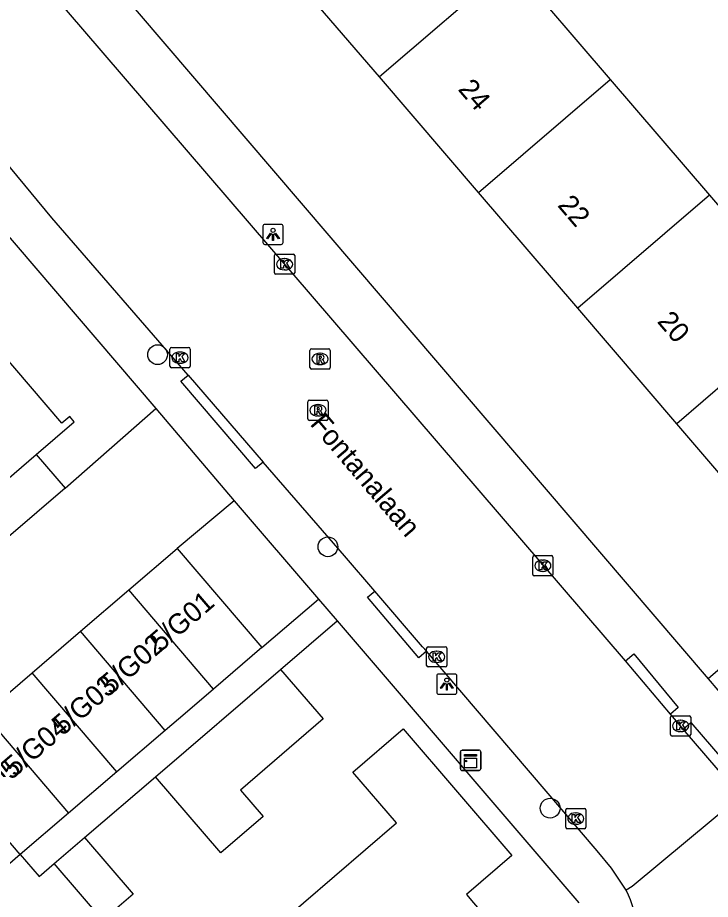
# Model space of a CAD drawing. Extents: x 159353 to 160616, y 385893 to 387321.
# Drawn here: x 160100.42 to 160134.73, y 386500.17 to 386543.81 of the extents above; entities that cross this region are included whole.
import ezdxf

# ---------------------------------------------------------------- set-up
doc = ezdxf.new("R2010")
doc.units = 0
for name, color, linetype in [('IMGEO_Boom', 7, 'Continuous'), ('IMGEO_Kast', 7, 'Continuous'), ('IMGEO_Kolk', 7, 'Continuous'), ('IMGEO_Lichtpunt', 7, 'Continuous'), ('IMGEO_Openbare_ruimte_label', 7, 'Continuous'), ('IMGEO_Pand', 7, 'Continuous'), ('IMGEO_Pand_nummerreeks', 7, 'Continuous'), ('IMGEO_Rijbaan_lokaal_open', 7, 'Continuous'), ('IMGEO_Rioolput', 7, 'Continuous'), ('IMGEO_Voetpad_open', 7, 'Continuous')]:
    doc.layers.add(name, color=color, linetype=linetype)

msp = doc.modelspace()

# ---------------------------------------------------------------- linework, layer by layer
at = {"layer": 'IMGEO_Boom'}
for centre in [(160107.349, 386527.128), (160115.786, 386517.617), (160126.796, 386504.68)]:
    msp.add_circle(centre, 0.489, dxfattribs=at)
at = {"layer": 'IMGEO_Kast'}
for p, q in [((160122.355, 386506.622), (160122.355, 386507.463)), ((160122.355, 386507.463), (160122.355, 386506.622)), ((160122.43, 386507.547), (160123.271, 386507.547)), ((160123.271, 386507.547), (160122.43, 386507.547)), ((160123.355, 386507.472), (160123.355, 386506.631)), ((160123.355, 386506.631), (160123.355, 386507.472)), ((160123.28, 386506.547), (160122.439, 386506.547)), ((160122.439, 386506.547), (160123.28, 386506.547))]:
    msp.add_line(p, q, dxfattribs=at)
for points in [[(160122.55, 386507.337), (160123.15, 386507.337), (160123.15, 386507.252), (160122.55, 386507.252), (160122.55, 386507.337)], [(160122.55, 386507.162), (160123.15, 386507.162), (160123.15, 386506.673), (160122.55, 386506.673), (160122.55, 386507.162)]]:
    msp.add_lwpolyline(points, dxfattribs=at)
msp.add_circle((160122.634, 386507.011), 0.0377, dxfattribs=at)
for centre, start, end in [((160122.433, 386507.469), 92.4484, 184.2845), ((160122.433, 386507.469), 92.4484, 184.2845), ((160123.277, 386507.469), 2.4484, 94.2845), ((160123.277, 386507.469), 2.4484, 94.2845), ((160122.433, 386506.625), 182.4484, 274.2845), ((160122.433, 386506.625), 182.4484, 274.2845), ((160123.277, 386506.625), 272.4484, 4.2845), ((160123.277, 386506.625), 272.4484, 4.2845)]:
    msp.add_arc(centre, 0.0779, start, end, dxfattribs=at)
at = {"layer": 'IMGEO_Kolk'}
for p, q in [((160113.141, 386531.179), (160113.141, 386532.031)), ((160113.216, 386532.105), (160114.068, 386532.105)), ((160113.629, 386531.885), (160113.654, 386531.885)), ((160114.142, 386532.031), (160114.142, 386531.179)), ((160114.068, 386531.105), (160113.216, 386531.105)), ((160113.652, 386531.325), (160113.627, 386531.325)), ((160107.961, 386526.554), (160107.961, 386527.406)), ((160108.036, 386527.48), (160108.888, 386527.48)), ((160108.449, 386527.26), (160108.474, 386527.26)), ((160108.962, 386527.406), (160108.962, 386526.554)), ((160108.472, 386526.7), (160108.447, 386526.7)), ((160108.888, 386526.48), (160108.036, 386526.48)), ((160125.934, 386516.254), (160125.934, 386517.106)), ((160126.009, 386517.18), (160126.861, 386517.18)), ((160126.935, 386517.106), (160126.935, 386516.254)), ((160126.422, 386516.96), (160126.447, 386516.96)), ((160126.861, 386516.18), (160126.009, 386516.18)), ((160126.445, 386516.4), (160126.42, 386516.4)), ((160120.751, 386512.672), (160121.603, 386512.672)), ((160120.676, 386511.746), (160120.676, 386512.598)), ((160121.164, 386512.452), (160121.189, 386512.452)), ((160121.677, 386512.598), (160121.677, 386511.746)), ((160121.187, 386511.892), (160121.162, 386511.892)), ((160121.603, 386511.672), (160120.751, 386511.672)), ((160132.758, 386508.325), (160132.758, 386509.177)), ((160132.833, 386509.251), (160133.685, 386509.251)), ((160133.759, 386509.177), (160133.759, 386508.325)), ((160133.246, 386509.031), (160133.271, 386509.031)), ((160133.269, 386508.471), (160133.244, 386508.471)), ((160133.685, 386508.251), (160132.833, 386508.251)), ((160127.567, 386503.739), (160127.567, 386504.591)), ((160127.642, 386504.665), (160128.494, 386504.665)), ((160128.055, 386504.445), (160128.08, 386504.445)), ((160128.568, 386504.591), (160128.568, 386503.739)), ((160128.494, 386503.665), (160127.642, 386503.665)), ((160128.078, 386503.885), (160128.053, 386503.885))]:
    msp.add_line(p, q, dxfattribs=at)
for points in [[(160113.141, 386531.179), (160113.141, 386532.031)], [(160113.216, 386532.105), (160114.068, 386532.105)], [(160114.142, 386532.031), (160114.142, 386531.179)], [(160113.462, 386531.805), (160113.585, 386531.805), (160113.585, 386531.654), (160113.715, 386531.805), (160113.879, 386531.805), (160113.733, 386531.654), (160113.886, 386531.405), (160113.734, 386531.405), (160113.649, 386531.569), (160113.585, 386531.502), (160113.585, 386531.405), (160113.462, 386531.405), (160113.462, 386531.805)], [(160114.068, 386531.105), (160113.216, 386531.105)], [(160107.961, 386526.554), (160107.961, 386527.406)], [(160108.036, 386527.48), (160108.888, 386527.48)], [(160108.282, 386527.18), (160108.405, 386527.18), (160108.405, 386527.029), (160108.535, 386527.18), (160108.699, 386527.18), (160108.553, 386527.029), (160108.706, 386526.78), (160108.554, 386526.78), (160108.469, 386526.944), (160108.405, 386526.877), (160108.405, 386526.78), (160108.282, 386526.78), (160108.282, 386527.18)], [(160108.962, 386527.406), (160108.962, 386526.554)], [(160108.888, 386526.48), (160108.036, 386526.48)], [(160125.934, 386516.254), (160125.934, 386517.106)], [(160126.009, 386517.18), (160126.861, 386517.18)], [(160126.935, 386517.106), (160126.935, 386516.254)], [(160126.255, 386516.88), (160126.378, 386516.88), (160126.378, 386516.729), (160126.508, 386516.88), (160126.672, 386516.88), (160126.526, 386516.729), (160126.679, 386516.48), (160126.527, 386516.48), (160126.442, 386516.644), (160126.378, 386516.577), (160126.378, 386516.48), (160126.255, 386516.48), (160126.255, 386516.88)], [(160126.861, 386516.18), (160126.009, 386516.18)], [(160120.751, 386512.672), (160121.603, 386512.672)], [(160120.676, 386511.746), (160120.676, 386512.598)], [(160120.997, 386512.372), (160121.12, 386512.372), (160121.12, 386512.221), (160121.25, 386512.372), (160121.414, 386512.372), (160121.268, 386512.221), (160121.421, 386511.972), (160121.269, 386511.972), (160121.184, 386512.136), (160121.12, 386512.069), (160121.12, 386511.972), (160120.997, 386511.972), (160120.997, 386512.372)], [(160121.677, 386512.598), (160121.677, 386511.746)], [(160121.603, 386511.672), (160120.751, 386511.672)], [(160132.758, 386508.325), (160132.758, 386509.177)], [(160132.833, 386509.251), (160133.685, 386509.251)], [(160133.759, 386509.177), (160133.759, 386508.325)], [(160133.079, 386508.951), (160133.202, 386508.951), (160133.202, 386508.8), (160133.332, 386508.951), (160133.496, 386508.951), (160133.35, 386508.8), (160133.503, 386508.551), (160133.351, 386508.551), (160133.266, 386508.715), (160133.202, 386508.648), (160133.202, 386508.551), (160133.079, 386508.551), (160133.079, 386508.951)], [(160133.685, 386508.251), (160132.833, 386508.251)], [(160127.567, 386503.739), (160127.567, 386504.591)], [(160127.642, 386504.665), (160128.494, 386504.665)], [(160127.888, 386504.365), (160128.011, 386504.365), (160128.011, 386504.214), (160128.141, 386504.365), (160128.305, 386504.365), (160128.159, 386504.214), (160128.312, 386503.965), (160128.16, 386503.965), (160128.075, 386504.129), (160128.011, 386504.062), (160128.011, 386503.965), (160127.888, 386503.965), (160127.888, 386504.365)], [(160128.568, 386504.591), (160128.568, 386503.739)], [(160128.494, 386503.665), (160127.642, 386503.665)]]:
    msp.add_lwpolyline(points, dxfattribs=at)
for centre, start, end in [((160113.218, 386532.029), 91.552, 178.448), ((160113.218, 386532.029), 91.552, 178.448), ((160114.066, 386532.029), 1.552, 88.448), ((160114.066, 386532.029), 1.552, 88.448), ((160113.218, 386531.181), 181.552, 268.448), ((160113.218, 386531.181), 181.552, 268.448), ((160114.066, 386531.181), 271.552, 358.448), ((160114.066, 386531.181), 271.552, 358.448), ((160108.038, 386527.404), 91.552, 178.448), ((160108.038, 386527.404), 91.552, 178.448), ((160108.886, 386527.404), 1.552, 88.448), ((160108.886, 386527.404), 1.552, 88.448), ((160108.038, 386526.556), 181.552, 268.448), ((160108.038, 386526.556), 181.552, 268.448), ((160108.886, 386526.556), 271.552, 358.448), ((160108.886, 386526.556), 271.552, 358.448), ((160126.011, 386517.104), 91.552, 178.448), ((160126.011, 386517.104), 91.552, 178.448), ((160126.859, 386517.104), 1.552, 88.448), ((160126.859, 386517.104), 1.552, 88.448), ((160126.011, 386516.256), 181.552, 268.448), ((160126.011, 386516.256), 181.552, 268.448), ((160126.859, 386516.256), 271.552, 358.448), ((160126.859, 386516.256), 271.552, 358.448), ((160120.753, 386512.596), 91.552, 178.448), ((160120.753, 386512.596), 91.552, 178.448), ((160121.601, 386512.596), 1.552, 88.448), ((160121.601, 386512.596), 1.552, 88.448), ((160120.753, 386511.748), 181.552, 268.448), ((160120.753, 386511.748), 181.552, 268.448), ((160121.601, 386511.748), 271.552, 358.448), ((160121.601, 386511.748), 271.552, 358.448), ((160132.835, 386509.175), 91.552, 178.448), ((160132.835, 386509.175), 91.552, 178.448), ((160133.683, 386509.175), 1.552, 88.448), ((160133.683, 386509.175), 1.552, 88.448), ((160132.835, 386508.327), 181.552, 268.448), ((160132.835, 386508.327), 181.552, 268.448), ((160133.683, 386508.327), 271.552, 358.448), ((160133.683, 386508.327), 271.552, 358.448), ((160127.644, 386504.589), 91.552, 178.448), ((160127.644, 386504.589), 91.552, 178.448), ((160128.492, 386504.589), 1.552, 88.448), ((160128.492, 386504.589), 1.552, 88.448), ((160127.644, 386503.741), 181.552, 268.448), ((160127.644, 386503.741), 181.552, 268.448), ((160128.492, 386503.741), 271.552, 358.448), ((160128.492, 386503.741), 271.552, 358.448)]:
    msp.add_arc(centre, 0.0765, start, end, dxfattribs=at)
for centre, major_axis, ratio, start_param, end_param in [((160113.628, 386531.605), (-0.387, 0.002), 0.722429, 4.712389, 7.853982), ((160113.653, 386531.605), (-0.39, 0.002), 0.717154, 1.570796, 4.712389), ((160108.448, 386526.98), (-0.387, 0.002), 0.722429, 4.712389, 7.853982), ((160108.473, 386526.98), (-0.39, 0.002), 0.717154, 1.570796, 4.712389), ((160126.421, 386516.68), (-0.387, 0.002), 0.722429, 4.712389, 7.853982), ((160126.446, 386516.68), (-0.39, 0.002), 0.717154, 1.570796, 4.712389), ((160121.163, 386512.172), (-0.387, 0.002), 0.722429, 4.712389, 7.853982), ((160121.188, 386512.172), (-0.39, 0.002), 0.717154, 1.570796, 4.712389), ((160133.245, 386508.751), (-0.387, 0.002), 0.722429, 4.712389, 7.853982), ((160133.27, 386508.751), (-0.39, 0.002), 0.717154, 1.570796, 4.712389), ((160128.054, 386504.165), (-0.387, 0.002), 0.722429, 4.712389, 7.853982), ((160128.079, 386504.165), (-0.39, 0.002), 0.717154, 1.570796, 4.712389)]:
    msp.add_ellipse(centre, major_axis=major_axis, ratio=ratio, start_param=start_param, end_param=end_param, dxfattribs=at)
at = {"layer": 'IMGEO_Lichtpunt'}
for p, q in [((160112.571, 386533.484), (160112.571, 386532.677)), ((160112.571, 386533.484), (160112.571, 386532.677)), ((160113.473, 386533.579), (160112.665, 386533.579)), ((160113.473, 386533.579), (160112.665, 386533.579)), ((160113.567, 386532.677), (160113.567, 386533.484)), ((160113.567, 386532.677), (160113.567, 386533.484)), ((160112.665, 386532.583), (160113.473, 386532.583)), ((160112.665, 386532.583), (160113.473, 386532.583)), ((160121.18, 386511.225), (160121.18, 386510.418)), ((160121.18, 386511.225), (160121.18, 386510.418)), ((160122.082, 386511.32), (160121.274, 386511.32)), ((160122.082, 386511.32), (160121.274, 386511.32)), ((160122.176, 386510.418), (160122.176, 386511.225)), ((160122.176, 386510.418), (160122.176, 386511.225)), ((160121.274, 386510.324), (160122.082, 386510.324)), ((160121.274, 386510.324), (160122.082, 386510.324))]:
    msp.add_line(p, q, dxfattribs=at)
for points in [[(160112.945, 386533.148), (160112.984, 386533.12), (160112.796, 386532.858), (160112.758, 386532.885), (160112.945, 386533.148)], [(160113.047, 386533.1), (160113.094, 386533.1), (160113.094, 386532.778), (160113.047, 386532.778), (160113.047, 386533.1)], [(160113.157, 386533.12), (160113.195, 386533.147), (160113.382, 386532.885), (160113.343, 386532.857), (160113.157, 386533.12)], [(160121.554, 386510.889), (160121.593, 386510.861), (160121.405, 386510.599), (160121.367, 386510.626), (160121.554, 386510.889)], [(160121.656, 386510.841), (160121.703, 386510.841), (160121.703, 386510.519), (160121.656, 386510.519), (160121.656, 386510.841)], [(160121.766, 386510.861), (160121.804, 386510.888), (160121.991, 386510.626), (160121.952, 386510.598), (160121.766, 386510.861)]]:
    msp.add_lwpolyline(points, dxfattribs=at)
for centre in [(160113.07, 386533.282), (160121.679, 386511.023)]:
    msp.add_circle(centre, 0.0994, dxfattribs=at)
for centre, start, end in [((160112.665, 386533.484), 90, 180), ((160112.665, 386533.484), 90, 180), ((160113.473, 386533.484), 0, 90), ((160113.473, 386533.484), 0, 90), ((160112.665, 386532.677), 180, 270), ((160112.665, 386532.677), 180, 270), ((160113.473, 386532.677), 270, 0), ((160113.473, 386532.677), 270, 360), ((160121.274, 386511.225), 90, 180), ((160121.274, 386511.225), 90, 180), ((160122.082, 386511.225), 0, 90), ((160122.082, 386511.225), 0, 90), ((160121.274, 386510.418), 180, 270), ((160121.274, 386510.418), 180, 270), ((160122.082, 386510.418), 270, 0), ((160122.082, 386510.418), 270, 360)]:
    msp.add_arc(centre, 0.0946, start, end, dxfattribs=at)
at = {"layer": 'IMGEO_Pand'}
for points in [[(160118.337, 386540.874), (160113.426, 386546.596)], [(160124.863, 386546.475), (160118.337, 386540.874)], [(160124.863, 386546.475), (160129.775, 386540.752)], [(160123.249, 386535.151), (160118.337, 386540.874)], [(160123.249, 386535.151), (160129.775, 386540.752)], [(160129.775, 386540.752), (160134.686, 386535.03)], [(160128.16, 386529.429), (160123.249, 386535.151)], [(160134.686, 386535.03), (160128.16, 386529.429)], [(160134.686, 386535.03), (160136.866, 386532.49), (160139.434, 386534.693), (160142.164, 386531.511), (160139.597, 386529.308)], [(160101.342, 386522.188), (160103.225, 386523.801), (160102.996, 386524.069), (160102.607, 386523.736), (160097.843, 386529.299)], [(160133.071, 386523.707), (160128.16, 386529.429)], [(160139.597, 386529.308), (160144.608, 386523.47), (160137.607, 386517.461), (160137.353, 386517.756), (160137.829, 386518.164), (160133.071, 386523.707)], [(160139.597, 386529.308), (160133.071, 386523.707)], [(160098.532, 386519.782), (160101.342, 386522.188)], [(160101.342, 386522.188), (160102.769, 386520.522)], [(160102.769, 386520.522), (160099.959, 386518.116)], [(160105.92, 386515.482), (160108.313, 386517.531)], [(160108.313, 386517.531), (160112.514, 386512.626)], [(160103.528, 386513.433), (160105.92, 386515.482)], [(160110.121, 386510.577), (160105.92, 386515.482)], [(160101.135, 386511.384), (160103.528, 386513.433)], [(160107.729, 386508.527), (160103.528, 386513.433)], [(160112.514, 386512.626), (160110.121, 386510.577)], [(160098.742, 386509.334), (160101.135, 386511.384)], [(160105.336, 386506.478), (160101.135, 386511.384)], [(160107.246, 386506.223), (160113.442, 386511.551)], [(160113.442, 386511.551), (160115.555, 386509.094), (160111.454, 386505.568), (160112.575, 386504.264), (160110.48, 386502.463), (160107.246, 386506.223)], [(160110.121, 386510.577), (160108.717, 386509.374), (160107.729, 386508.527)], [(160098.742, 386509.334), (160102.943, 386504.429)], [(160107.729, 386508.527), (160105.336, 386506.478)], [(160113.586, 386499.142), (160114.583, 386500), (160119.183, 386503.956), (160117.027, 386506.462), (160119.52, 386508.606), (160124.904, 386502.345), (160122.648, 386500.404), (160122.995, 386500), (160125.424, 386497.176), (160125.169, 386496.956), (160124.771, 386497.419), (160119.193, 386492.622)], [(160100.55, 386502.38), (160096.35, 386507.285)], [(160105.336, 386506.478), (160102.943, 386504.429)], [(160102.943, 386504.429), (160100.55, 386502.38)], [(160102.234, 386501.94), (160103.734, 386503.224)], [(160103.734, 386503.224), (160106.137, 386500.418), (160104.637, 386499.134), (160102.234, 386501.94)], [(160100.55, 386502.38), (160098.158, 386500.331)]]:
    msp.add_lwpolyline(points, dxfattribs=at)
at = {"layer": 'IMGEO_Rijbaan_lokaal_open'}
for points in [[(160130.529, 386511.974), (160103.652, 386543.237), (160100.894, 386546.464), (160100.736, 386546.642)], [(160108.859, 386526.114), (160102.115, 386533.9), (160097.285, 386539.714)], [(160108.859, 386526.114), (160112.585, 386521.812)], [(160118.104, 386515.429), (160116.603, 386517.173), (160112.585, 386521.812)], [(160120.672, 386512.446), (160120.479, 386512.671), (160118.104, 386515.429)], [(160130.555, 386500.613), (160129.843, 386501.718), (160129.132, 386502.563), (160120.672, 386512.446)], [(160132.757, 386509.34), (160130.529, 386511.974)], [(160133.39, 386508.593), (160133.259, 386508.751), (160132.757, 386509.34)], [(160136.244, 386505.282), (160133.39, 386508.593)], [(160136.244, 386505.282), (160130.853, 386500.805), (160130.555, 386500.613)]]:
    msp.add_lwpolyline(points, dxfattribs=at)
msp.add_arc((160125.616, 386498.049), 5.565, 344.638, 27.4347, dxfattribs=at)
at = {"layer": 'IMGEO_Rioolput'}
for p, q in [((160114.899, 386526.489), (160114.899, 386527.341)), ((160114.974, 386527.415), (160115.826, 386527.415)), ((160115.387, 386527.195), (160115.412, 386527.195)), ((160115.9, 386527.341), (160115.9, 386526.489)), ((160115.41, 386526.635), (160115.385, 386526.635)), ((160115.826, 386526.415), (160114.974, 386526.415)), ((160114.794, 386523.949), (160114.794, 386524.801)), ((160114.869, 386524.875), (160115.721, 386524.875)), ((160115.282, 386524.655), (160115.307, 386524.655)), ((160115.795, 386524.801), (160115.795, 386523.949)), ((160115.305, 386524.095), (160115.28, 386524.095)), ((160115.721, 386523.875), (160114.869, 386523.875))]:
    msp.add_line(p, q, dxfattribs=at)
for points in [[(160114.899, 386526.489), (160114.899, 386527.341)], [(160114.974, 386527.415), (160115.826, 386527.415)], [(160115.488, 386527.113), (160115.236, 386527.115), (160115.236, 386526.715)], [(160115.9, 386527.341), (160115.9, 386526.489)], [(160115.236, 386526.715), (160115.36, 386526.715), (160115.36, 386526.877), (160115.371, 386526.877)], [(160115.414, 386527.034), (160115.36, 386527.034), (160115.36, 386526.953)], [(160115.36, 386526.953), (160115.412, 386526.953)], [(160115.418, 386526.848), (160115.489, 386526.715), (160115.629, 386526.715), (160115.564, 386526.841)], [(160115.826, 386526.415), (160114.974, 386526.415)], [(160114.794, 386523.949), (160114.794, 386524.801)], [(160114.869, 386524.875), (160115.721, 386524.875)], [(160115.383, 386524.573), (160115.131, 386524.575), (160115.131, 386524.175)], [(160115.309, 386524.494), (160115.255, 386524.494), (160115.255, 386524.413)], [(160115.795, 386524.801), (160115.795, 386523.949)], [(160115.131, 386524.175), (160115.255, 386524.175), (160115.255, 386524.337), (160115.266, 386524.337)], [(160115.255, 386524.413), (160115.307, 386524.413)], [(160115.313, 386524.308), (160115.384, 386524.175), (160115.524, 386524.175), (160115.459, 386524.301)], [(160115.721, 386523.875), (160114.869, 386523.875)]]:
    msp.add_lwpolyline(points, dxfattribs=at)
for centre, radius, start, end in [((160114.976, 386527.339), 0.0765, 91.552, 178.448), ((160114.976, 386527.339), 0.0765, 91.552, 178.448), ((160115.487, 386527.003), 0.109, 350.3612, 89.416), ((160115.824, 386527.339), 0.0765, 1.552, 88.448), ((160115.824, 386527.339), 0.0765, 1.552, 88.448), ((160115.37, 386526.824), 0.0533, 26.0293, 88.6989), ((160115.396, 386527.142), 0.19, 274.7715, 282.9687), ((160115.42, 386526.938), 0.0964, 77.0061, 93.1865), ((160115.434, 386526.995), 0.0378, 276.6634, 79.6772), ((160115.485, 386527.003), 0.112, 277.5842, 350.9817), ((160115.469, 386526.788), 0.108, 29.5134, 73.7905), ((160114.976, 386526.491), 0.0765, 181.552, 268.448), ((160114.976, 386526.491), 0.0765, 181.552, 268.448), ((160115.824, 386526.491), 0.0765, 271.552, 358.448), ((160115.824, 386526.491), 0.0765, 271.552, 358.448), ((160114.871, 386524.799), 0.0765, 91.552, 178.448), ((160114.871, 386524.799), 0.0765, 91.552, 178.448), ((160115.315, 386524.398), 0.0964, 77.0061, 93.1865), ((160115.329, 386524.455), 0.0378, 276.6634, 79.6772), ((160115.382, 386524.463), 0.109, 350.3612, 89.416), ((160115.38, 386524.463), 0.112, 277.5842, 350.9817), ((160115.719, 386524.799), 0.0765, 1.552, 88.448), ((160115.719, 386524.799), 0.0765, 1.552, 88.448), ((160115.265, 386524.284), 0.0533, 26.0293, 88.6989), ((160115.291, 386524.602), 0.19, 274.7715, 282.9687), ((160115.364, 386524.248), 0.108, 29.5134, 73.7905), ((160114.871, 386523.951), 0.0765, 181.552, 268.448), ((160114.871, 386523.951), 0.0765, 181.552, 268.448), ((160115.719, 386523.951), 0.0765, 271.552, 358.448), ((160115.719, 386523.951), 0.0765, 271.552, 358.448)]:
    msp.add_arc(centre, radius, start, end, dxfattribs=at)
for centre, major_axis, ratio, start_param, end_param in [((160115.386, 386526.915), (-0.387, 0.002), 0.722429, 4.712389, 7.853982), ((160115.411, 386526.915), (-0.39, 0.002), 0.717154, 1.570796, 4.712389), ((160115.281, 386524.375), (-0.387, 0.002), 0.722429, 4.712389, 7.853982), ((160115.306, 386524.375), (-0.39, 0.002), 0.717154, 1.570796, 4.712389)]:
    msp.add_ellipse(centre, major_axis=major_axis, ratio=ratio, start_param=start_param, end_param=end_param, dxfattribs=at)
at = {"layer": 'IMGEO_Voetpad_open'}
for points in [[(160102.324, 386548.818), (160134.624, 386511.079)], [(160095.744, 386537.741), (160097.402, 386535.961), (160107.257, 386524.463)], [(160112.585, 386521.812), (160112.206, 386521.487), (160108.505, 386525.81), (160108.859, 386526.114)], [(160102.769, 386520.522), (160107.257, 386524.463)], [(160107.257, 386524.463), (160111.149, 386519.886)], [(160149.786, 386524.683), (160150.083, 386524.345), (160134.624, 386511.079)], [(160111.149, 386519.886), (160108.313, 386517.531)], [(160111.149, 386519.886), (160115.316, 386515.03)], [(160120.672, 386512.446), (160120.292, 386512.122), (160117.741, 386515.12), (160118.104, 386515.429)], [(160112.514, 386512.626), (160115.316, 386515.03)], [(160115.316, 386515.03), (160116.24, 386513.952)], [(160113.442, 386511.551), (160116.24, 386513.952)], [(160116.24, 386513.952), (160128.212, 386500)], [(160130.529, 386511.974), (160130.938, 386512.314), (160133.141, 386509.659), (160132.757, 386509.34)], [(160134.624, 386511.079), (160136.054, 386509.407)], [(160133.39, 386508.593), (160133.768, 386508.919), (160137.039, 386505.132), (160136.661, 386504.806)], [(160103.734, 386503.224), (160107.246, 386506.223)], [(160100.55, 386502.38), (160101.486, 386501.3), (160102.234, 386501.94)]]:
    msp.add_lwpolyline(points, dxfattribs=at)

# ---------------------------------------------------------------- texts
at = {"layer": 'IMGEO_Openbare_ruimte_label'}
msp.add_text('Fontanalaan', height=1, rotation=310.4148, dxfattribs=at).set_placement((160114.862, 386523.681))
at = {"layer": 'IMGEO_Pand_nummerreeks'}
for s, rotation, p in [('24', 310.6397, (160122.196, 386540.246)), ('22', 310.6397, (160127.126, 386534.503)), ('20', 310.6397, (160132.061, 386528.753)), ('5/G01', 40.6142, (160107.481, 386512.377)), ('5/G02', 40.6142, (160105.016, 386510.263)), ('5/G03', 40.6142, (160102.644, 386508.229)), ('5/G04', 40.6142, (160100.268, 386506.192)), ('5/G05', 40.6142, (160097.892, 386504.154))]:
    msp.add_text(s, height=1, rotation=rotation, dxfattribs=at).set_placement(p)

doc.saveas('drawing.dxf')
